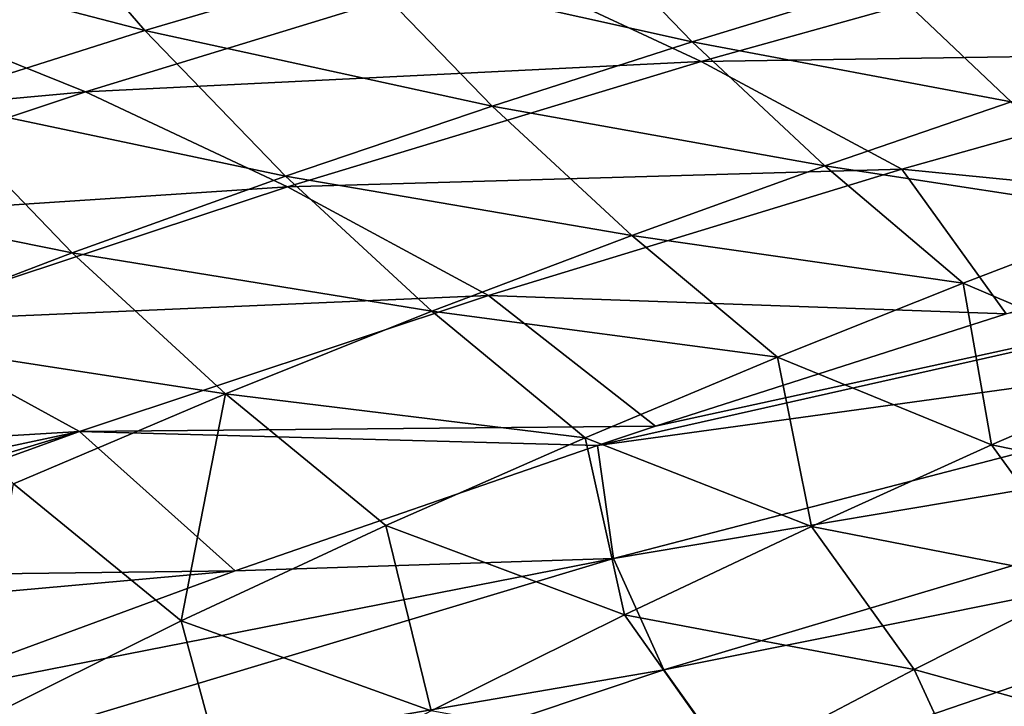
# Model space of a CAD drawing. Header units: metres. Extents: x -106 to 264, y -111 to 81.
# Tile 339 of 549: x 164.48 to 172.36, y 23.06 to 28.55. Entities that reach past the tile are written whole.
import ezdxf

# ---------------------------------------------------------------- set-up
doc = ezdxf.new("R2010")
doc.units = ezdxf.units.M
doc.layers.add('solid_20422013', color=7, linetype='CONTINUOUS')

msp = doc.modelspace()

# ---------------------------------------------------------------- linework, layer by layer
at = {"layer": 'solid_20422013'}
for points in [[(165.47847, 28.462856, 154.372314), (162.597076, 29.214298, 155.426147), (164.405472, 29.708715, 153.861618)], [(167.186371, 28.968744, 152.81131), (165.47847, 28.462856, 154.372314), (164.405472, 29.708715, 153.861618)], [(169.859467, 28.372707, 151.65657), (167.186371, 28.968744, 152.81131), (168.8405, 29.430656, 151.311081)], [(171.404968, 28.847038, 150.116776), (169.859467, 28.372707, 151.65657), (168.8405, 29.430656, 151.311081)], [(173.847107, 28.37221, 148.782516), (171.404968, 28.847038, 150.116776), (172.892853, 29.287912, 148.59819)], [(165.47847, 28.462856, 154.372314), (163.71936, 27.905516, 156.014877), (162.597076, 29.214298, 155.426147)], [(168.29306, 28.981691, 195.233002), (169.929169, 28.2159, 199.188889), (173.264694, 29.145468, 198.240494)], [(173.264694, 29.145468, 198.240494), (169.929169, 28.2159, 199.188889), (174.869019, 28.291142, 202.053055)], [(163.392136, 28.621508, 192.165222), (165.003662, 27.974083, 196.15506), (168.29306, 28.981691, 195.233002)], [(168.29306, 28.981691, 195.233002), (165.003662, 27.974083, 196.15506), (169.929169, 28.2159, 199.188889)], [(168.258545, 27.858919, 153.237122), (165.47847, 28.462856, 154.372314), (167.186371, 28.968744, 152.81131)], [(169.859467, 28.372707, 151.65657), (168.258545, 27.858919, 153.237122), (167.186371, 28.968744, 152.81131)], [(172.411331, 27.894672, 150.376511), (169.859467, 28.372707, 151.65657), (171.404968, 28.847038, 150.116776)], [(173.847107, 28.37221, 148.782516), (172.411331, 27.894672, 150.376511), (171.404968, 28.847038, 150.116776)], [(163.392136, 28.621508, 192.165222), (160.169159, 27.530746, 193.094177), (165.003662, 27.974083, 196.15506)], [(166.603836, 27.29911, 154.877792), (163.71936, 27.905516, 156.014877), (165.47847, 28.462856, 154.372314)], [(168.258545, 27.858919, 153.237122), (166.603836, 27.29911, 154.877792), (165.47847, 28.462856, 154.372314)], [(170.920029, 27.380077, 151.993851), (168.258545, 27.858919, 153.237122), (169.859467, 28.372707, 151.65657)], [(172.411331, 27.894672, 150.376511), (170.920029, 27.380077, 151.993851), (169.859467, 28.372707, 151.65657)], [(169.929169, 28.2159, 199.188889), (171.536865, 27.354696, 203.038193), (174.869019, 28.291142, 202.053055)], [(174.869019, 28.291142, 202.053055), (171.536865, 27.354696, 203.038193), (175.069992, 27.005953, 206.056778)], [(165.003662, 27.974083, 196.15506), (166.62114, 27.214054, 200.103134), (169.929169, 28.2159, 199.188889)], [(169.929169, 28.2159, 199.188889), (166.62114, 27.214054, 200.103134), (171.536865, 27.354696, 203.038193)], [(160.169159, 27.530746, 193.094177), (161.754211, 26.892391, 197.061554), (165.003662, 27.974083, 196.15506)], [(165.003662, 27.974083, 196.15506), (161.754211, 26.892391, 197.061554), (166.62114, 27.214054, 200.103134)], [(164.897064, 26.686716, 156.5979), (161.915146, 27.289049, 157.759567), (163.71936, 27.905516, 156.014877)], [(166.603836, 27.29911, 154.877792), (164.897064, 26.686716, 156.5979), (163.71936, 27.905516, 156.014877)], [(169.374603, 26.823011, 153.65274), (166.603836, 27.29911, 154.877792), (168.258545, 27.858919, 153.237122)], [(170.920029, 27.380077, 151.993851), (169.374603, 26.823011, 153.65274), (168.258545, 27.858919, 153.237122)], [(173.461411, 26.992329, 150.628326), (170.920029, 27.380077, 151.993851), (172.411331, 27.894672, 150.376511)], [(166.62114, 27.214054, 200.103134), (168.229355, 26.344095, 203.989319), (171.536865, 27.354696, 203.038193)], [(171.536865, 27.354696, 203.038193), (168.229355, 26.344095, 203.989319), (172.371399, 26.198069, 206.936371)], [(172.027557, 26.443998, 152.320511), (169.374603, 26.823011, 153.65274), (170.920029, 27.380077, 151.993851)], [(173.461411, 26.992329, 150.628326), (172.027557, 26.443998, 152.320511), (170.920029, 27.380077, 151.993851)], [(171.536865, 27.354696, 203.038193), (172.371399, 26.198069, 206.936371), (175.069992, 27.005953, 206.056778)], [(164.897064, 26.686716, 156.5979), (163.14476, 26.014938, 158.416718), (161.915146, 27.289049, 157.759567)], [(167.775574, 26.217548, 155.37117), (164.897064, 26.686716, 156.5979), (166.603836, 27.29911, 154.877792)], [(169.374603, 26.823011, 153.65274), (167.775574, 26.217548, 155.37117), (166.603836, 27.29911, 154.877792)], [(161.754211, 26.892391, 197.061554), (163.351959, 26.134039, 201.007492), (166.62114, 27.214054, 200.103134)], [(166.62114, 27.214054, 200.103134), (163.351959, 26.134039, 201.007492), (168.229355, 26.344095, 203.989319)], [(173.646042, 25.752277, 152.04715), (172.027557, 26.443998, 152.320511), (173.461411, 26.992329, 150.628326)], [(170.541077, 25.850302, 154.054916), (167.775574, 26.217548, 155.37117), (169.374603, 26.823011, 153.65274)], [(176.73378, 26.860861, 207.269745), (169.56546, 25.298515, 207.834396), (169.100967, 25.144606, 207.978943)], [(176.771042, 26.199968, 209.105453), (176.73378, 26.860861, 207.269745), (169.100967, 25.144606, 207.978943)], [(172.027557, 26.443998, 152.320511), (170.541077, 25.850302, 154.054916), (169.374603, 26.823011, 153.65274)], [(176.73378, 26.860861, 207.269745), (172.371399, 26.198069, 206.936371), (169.56546, 25.298515, 207.834396)], [(166.123703, 25.557762, 157.167145), (163.14476, 26.014938, 158.416718), (164.897064, 26.686716, 156.5979)], [(167.775574, 26.217548, 155.37117), (166.123703, 25.557762, 157.167145), (164.897064, 26.686716, 156.5979)], [(172.254959, 25.149712, 153.818954), (170.541077, 25.850302, 154.054916), (172.027557, 26.443998, 152.320511)], [(173.646042, 25.752277, 152.04715), (172.254959, 25.149712, 153.818954), (172.027557, 26.443998, 152.320511)], [(163.351959, 26.134039, 201.007492), (164.955139, 25.254879, 204.925598), (168.229355, 26.344095, 203.989319)], [(168.229355, 26.344095, 203.989319), (164.955139, 25.254879, 204.925598), (169.56546, 25.298515, 207.834396)], [(168.229355, 26.344095, 203.989319), (169.56546, 25.298515, 207.834396), (172.371399, 26.198069, 206.936371)], [(169.001297, 25.205793, 155.848282), (166.123703, 25.557762, 157.167145), (167.775574, 26.217548, 155.37117)], [(170.541077, 25.850302, 154.054916), (169.001297, 25.205793, 155.848282), (167.775574, 26.217548, 155.37117)], [(176.771042, 26.199968, 209.105453), (169.100967, 25.144606, 207.978943), (169.229187, 24.240702, 210.461411)], [(176.971649, 25.542458, 210.931763), (176.771042, 26.199968, 209.105453), (169.229187, 24.240702, 210.461411)], [(163.351959, 26.134039, 201.007492), (160.136459, 24.968344, 201.936646), (164.955139, 25.254879, 204.925598)], [(166.123703, 25.557762, 157.167145), (164.426025, 24.837463, 159.058701), (163.14476, 26.014938, 158.416718)], [(170.812576, 24.49692, 155.642609), (169.001297, 25.205793, 155.848282), (170.541077, 25.850302, 154.054916)], [(172.254959, 25.149712, 153.818954), (170.812576, 24.49692, 155.642609), (170.541077, 25.850302, 154.054916)], [(174.398621, 24.714258, 152.933197), (172.254959, 25.149712, 153.818954), (173.646042, 25.752277, 152.04715)], [(165.768005, 23.74227, 159.679062), (164.426025, 24.837463, 159.058701), (166.123703, 25.557762, 157.167145)], [(167.407745, 24.505028, 157.717361), (165.768005, 23.74227, 159.679062), (166.123703, 25.557762, 157.167145)], [(169.001297, 25.205793, 155.848282), (167.407745, 24.505028, 157.717361), (166.123703, 25.557762, 157.167145)], [(176.971649, 25.542458, 210.931763), (169.229187, 24.240702, 210.461411), (169.631454, 23.349577, 212.936615)], [(177.334152, 24.89295, 212.73584), (176.971649, 25.542458, 210.931763), (169.631454, 23.349577, 212.936615)], [(164.955139, 25.254879, 204.925598), (169.100967, 25.144606, 207.978943), (169.56546, 25.298515, 207.834396)], [(164.955139, 25.254879, 204.925598), (160.136459, 24.968344, 201.936646), (161.114212, 24.438089, 204.359589)], [(164.955139, 25.254879, 204.925598), (161.114212, 24.438089, 204.359589), (161.498657, 24.216654, 205.309433)], [(164.955139, 25.254879, 204.925598), (161.498657, 24.216654, 205.309433), (161.722183, 24.084608, 205.860794)], [(164.955139, 25.254879, 204.925598), (161.722183, 24.084608, 205.860794), (166.201508, 24.141966, 208.880554)], [(164.955139, 25.254879, 204.925598), (166.201508, 24.141966, 208.880554), (169.100967, 25.144606, 207.978943)], [(169.229187, 24.240702, 210.461411), (169.100967, 25.144606, 207.978943), (166.201508, 24.141966, 208.880554)], [(169.316803, 23.789043, 157.533173), (167.407745, 24.505028, 157.717361), (169.001297, 25.205793, 155.848282)], [(170.812576, 24.49692, 155.642609), (169.316803, 23.789043, 157.533173), (169.001297, 25.205793, 155.848282)], [(173.043884, 24.06089, 154.807602), (170.812576, 24.49692, 155.642609), (172.254959, 25.149712, 153.818954)], [(174.398621, 24.714258, 152.933197), (173.043884, 24.06089, 154.807602), (172.254959, 25.149712, 153.818954)], [(165.768005, 23.74227, 159.679062), (164.099564, 22.91143, 161.750549), (164.426025, 24.837463, 159.058701)], [(177.334152, 24.89295, 212.73584), (169.631454, 23.349577, 212.936615), (170.258224, 22.47345, 215.370148)], [(177.856018, 24.256012, 214.50499), (177.334152, 24.89295, 212.73584), (170.258224, 22.47345, 215.370148)], [(167.77002, 23.021084, 159.505859), (165.768005, 23.74227, 159.679062), (167.407745, 24.505028, 157.717361)], [(169.316803, 23.789043, 157.533173), (167.77002, 23.021084, 159.505859), (167.407745, 24.505028, 157.717361)], [(171.636124, 23.352671, 156.739334), (169.316803, 23.789043, 157.533173), (170.812576, 24.49692, 155.642609)], [(173.043884, 24.06089, 154.807602), (171.636124, 23.352671, 156.739334), (170.812576, 24.49692, 155.642609)], [(169.229187, 24.240702, 210.461411), (163.310257, 23.077778, 209.756042), (161.777618, 21.999189, 211.449799)], [(169.631454, 23.349577, 212.936615), (169.229187, 24.240702, 210.461411), (161.777618, 21.999189, 211.449799)], [(169.229187, 24.240702, 210.461411), (166.201508, 24.141966, 208.880554), (163.310257, 23.077778, 209.756042)], [(177.856018, 24.256012, 214.50499), (170.258224, 22.47345, 215.370148), (171.104828, 21.618797, 217.744034)], [(178.533585, 23.636126, 216.226791), (177.856018, 24.256012, 214.50499), (171.104828, 21.618797, 217.744034)], [(166.201508, 24.141966, 208.880554), (161.722183, 24.084608, 205.860794), (162.217758, 23.783247, 207.080719)], [(166.201508, 24.141966, 208.880554), (162.217758, 23.783247, 207.080719), (163.310257, 23.077778, 209.756042)], [(173.587967, 22.809683, 156.337738), (171.636124, 23.352671, 156.739334), (173.043884, 24.06089, 154.807602)], [(166.189468, 22.187574, 161.576355), (164.099564, 22.91143, 161.750549), (165.768005, 23.74227, 159.679062)], [(167.77002, 23.021084, 159.505859), (166.189468, 22.187574, 161.576355), (165.768005, 23.74227, 159.679062)], [(170.17189, 22.584991, 158.742828), (167.77002, 23.021084, 159.505859), (169.316803, 23.789043, 157.533173)], [(171.636124, 23.352671, 156.739334), (170.17189, 22.584991, 158.742828), (169.316803, 23.789043, 157.533173)], [(178.533585, 23.636126, 216.226791), (171.104828, 21.618797, 217.744034), (172.165039, 20.791937, 220.040726)], [(179.362076, 23.037643, 217.889145), (178.533585, 23.636126, 216.226791), (172.165039, 20.791937, 220.040726)], [(169.631454, 23.349577, 212.936615), (161.777618, 21.999189, 211.449799), (162.341522, 20.910305, 214.474304)], [(170.258224, 22.47345, 215.370148), (169.631454, 23.349577, 212.936615), (162.341522, 20.910305, 214.474304)], [(172.235001, 22.049589, 158.347702), (170.17189, 22.584991, 158.742828), (171.636124, 23.352671, 156.739334)], [(173.587967, 22.809683, 156.337738), (172.235001, 22.049589, 158.347702), (171.636124, 23.352671, 156.739334)]]:
    msp.add_3dface(points, dxfattribs=at)

doc.saveas('drawing.dxf')
